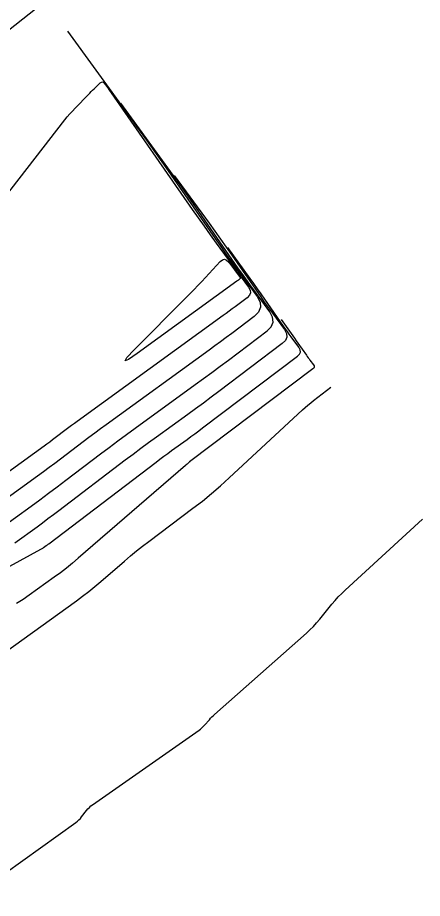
# Model space of a CAD drawing. Extents: x 1768942 to 1774819, y 723037 to 732099.
# Drawn here: x 1770966.3 to 1771003.8, y 726697.4 to 726779 of the extents above; entities that cross this region are included whole.
import ezdxf

# ---------------------------------------------------------------- set-up
doc = ezdxf.new("R2010")
doc.units = 0
doc.layers.add('R_Contours', color=7, linetype='Continuous')

msp = doc.modelspace()

# ---------------------------------------------------------------- linework, layer by layer
at = {"layer": 'R_Contours'}
for points in [[(1770951.7, 726766.991), (1770968.687, 726780.41)], [(1770970.902, 726777.745), (1770976.39, 726770.191), (1770977.301, 726768.93), (1770978.206, 726767.663), (1770979.104, 726766.393), (1770979.996, 726765.117), (1770984.569, 726758.537), (1770985.025, 726757.886), (1770985.484, 726757.239), (1770985.947, 726756.594), (1770986.415, 726755.952), (1770988.462, 726753.158), (1770988.733, 726752.649), (1770988.779, 726752.174), (1770988.598, 726751.732), (1770988.192, 726751.324), (1770986.114, 726749.756), (1770985.593, 726749.365), (1770985.071, 726748.977), (1770984.547, 726748.591), (1770984.021, 726748.208), (1770974.493, 726741.293), (1770973.958, 726740.903), (1770973.426, 726740.51), (1770972.896, 726740.114), (1770972.368, 726739.714), (1770970.262, 726738.112), (1770969.734, 726737.713), (1770969.204, 726737.317), (1770968.672, 726736.924), (1770968.137, 726736.534), (1770958.998, 726729.91)], [(1770964.381, 726761.483), (1770970.664, 726769.53), (1770970.888, 726769.809), (1770971.119, 726770.082), (1770971.358, 726770.348), (1770971.603, 726770.609), (1770972.846, 726771.89), (1770972.972, 726772.02), (1770973.1, 726772.149), (1770973.229, 726772.276), (1770973.359, 726772.403), (1770973.942, 726772.968), (1770974.039, 726773.038), (1770974.131, 726773.056), (1770974.219, 726773.023), (1770974.303, 726772.937), (1770974.627, 726772.49), (1770974.708, 726772.378), (1770974.788, 726772.266), (1770974.868, 726772.153), (1770974.947, 726772.04), (1770982.454, 726761.24), (1770983.004, 726760.455), (1770983.558, 726759.673), (1770984.117, 726758.894), (1770984.682, 726758.119), (1770987.671, 726754.039), (1770987.816, 726753.768), (1770987.84, 726753.515), (1770987.744, 726753.28), (1770987.527, 726753.062), (1770986.421, 726752.227), (1770986.144, 726752.019), (1770985.866, 726751.813), (1770985.587, 726751.607), (1770985.307, 726751.403), (1770971.805, 726741.605), (1770971.548, 726741.418), (1770971.291, 726741.228), (1770971.036, 726741.037), (1770970.782, 726740.845), (1770969.768, 726740.074), (1770969.514, 726739.881), (1770969.259, 726739.691), (1770969.003, 726739.502), (1770968.745, 726739.314), (1770954.836, 726729.234)], [(1770963.159, 726730.586), (1770967.529, 726733.754), (1770968.341, 726734.346), (1770969.149, 726734.942), (1770969.954, 726735.544), (1770970.756, 726736.15), (1770973.954, 726738.584), (1770974.756, 726739.19), (1770975.56, 726739.791), (1770976.369, 726740.388), (1770977.18, 726740.981), (1770982.736, 726745.012), (1770983.508, 726745.575), (1770984.277, 726746.141), (1770985.043, 726746.711), (1770985.807, 726747.285), (1770989.376, 726749.977), (1770989.769, 726750.373), (1770989.944, 726750.8), (1770989.899, 726751.26), (1770989.637, 726751.752), (1770988.148, 726753.784), (1770987.777, 726754.293), (1770987.41, 726754.805), (1770987.046, 726755.318), (1770986.685, 726755.834), (1770983.057, 726761.052), (1770982.35, 726762.064), (1770981.638, 726763.072), (1770980.921, 726764.076), (1770980.198, 726765.076), (1770975.846, 726771.067)], [(1770980.79, 726764.388), (1770984.006, 726759.961), (1770984.54, 726759.222), (1770985.071, 726758.48), (1770985.597, 726757.735), (1770986.119, 726756.988), (1770988.8, 726753.132), (1770989.066, 726752.75), (1770989.336, 726752.371), (1770989.607, 726751.993), (1770989.881, 726751.617), (1770990.981, 726750.115), (1770991.175, 726749.751), (1770991.208, 726749.412), (1770991.079, 726749.096), (1770990.788, 726748.803), (1770984.92, 726744.376), (1770984.203, 726743.838), (1770983.484, 726743.303), (1770982.762, 726742.772), (1770982.038, 726742.244), (1770979.137, 726740.138), (1770978.413, 726739.61), (1770977.692, 726739.077), (1770976.974, 726738.541), (1770976.259, 726738), (1770970.108, 726733.319), (1770969.605, 726732.939), (1770969.1, 726732.561), (1770968.592, 726732.187), (1770968.082, 726731.815), (1770966.039, 726730.334)], [(1770956.242, 726723.091), (1770968.426, 726729.748), (1770968.492, 726729.786), (1770968.557, 726729.825), (1770968.62, 726729.867), (1770968.682, 726729.91), (1770968.929, 726730.089), (1770968.99, 726730.134), (1770969.051, 726730.179), (1770969.112, 726730.224), (1770969.173, 726730.27), (1770979.11, 726737.832), (1770979.465, 726738.1), (1770979.821, 726738.366), (1770980.179, 726738.63), (1770980.538, 726738.892), (1770981.977, 726739.937), (1770982.336, 726740.198), (1770982.694, 726740.462), (1770983.05, 726740.727), (1770983.406, 726740.994), (1770992.201, 726747.63), (1770992.389, 726747.819), (1770992.472, 726748.023), (1770992.451, 726748.243), (1770992.326, 726748.478), (1770991.614, 726749.449), (1770991.437, 726749.692), (1770991.261, 726749.937), (1770991.087, 726750.182), (1770990.915, 726750.429), (1770989.181, 726752.923), (1770988.843, 726753.406), (1770988.503, 726753.888), (1770988.16, 726754.368), (1770987.815, 726754.846), (1770985.735, 726757.709)], [(1770990.679, 726751.03), (1770991.623, 726749.731), (1770991.78, 726749.514), (1770991.935, 726749.296), (1770992.09, 726749.078), (1770992.243, 726748.858), (1770993.03, 726747.726), (1770993.108, 726747.614), (1770993.187, 726747.503), (1770993.267, 726747.392), (1770993.347, 726747.282), (1770993.67, 726746.841), (1770993.727, 726746.734), (1770993.737, 726746.634), (1770993.699, 726746.542), (1770993.614, 726746.456), (1770982.215, 726737.856), (1770982.188, 726737.835), (1770982.16, 726737.813), (1770982.134, 726737.79), (1770982.108, 726737.766), (1770981.978, 726737.646), (1770981.966, 726737.634), (1770981.953, 726737.623), (1770981.939, 726737.612), (1770981.926, 726737.602), (1770981.87, 726737.56), (1770981.857, 726737.55), (1770981.843, 726737.539), (1770981.83, 726737.528), (1770981.817, 726737.517), (1770971.902, 726728.916), (1770971.361, 726728.457), (1770970.81, 726728.011), (1770970.248, 726727.578), (1770969.677, 726727.157), (1770967.371, 726725.5), (1770966.787, 726725.098), (1770966.188, 726724.72)], [(1770963.575, 726719.122), (1770971.724, 726724.978), (1770972.306, 726725.407), (1770972.878, 726725.849), (1770973.44, 726726.303), (1770973.991, 726726.771), (1770976.176, 726728.666), (1770976.727, 726729.135), (1770977.285, 726729.594), (1770977.852, 726730.043), (1770978.426, 726730.482), (1770982.524, 726733.554), (1770983.39, 726734.222), (1770984.238, 726734.912), (1770985.068, 726735.625), (1770985.878, 726736.359), (1770992.656, 726742.667), (1770992.905, 726742.893), (1770993.16, 726743.113), (1770993.419, 726743.326), (1770993.684, 726743.534), (1770995.289, 726744.76)], [(1770961.828, 726697.411), (1770971.673, 726704.435), (1770971.823, 726704.55), (1770971.963, 726704.676), (1770972.094, 726704.812), (1770972.214, 726704.958), (1770972.677, 726705.564), (1770972.797, 726705.71), (1770972.928, 726705.845), (1770973.069, 726705.97), (1770973.22, 726706.084), (1770983.089, 726712.993), (1770983.226, 726713.095), (1770983.355, 726713.205), (1770983.478, 726713.323), (1770983.594, 726713.448), (1770984.042, 726713.967), (1770984.156, 726714.094), (1770984.275, 726714.218), (1770984.397, 726714.337), (1770984.523, 726714.453), (1770993.024, 726721.972), (1770993.354, 726722.276), (1770993.67, 726722.593), (1770993.972, 726722.923), (1770994.261, 726723.266), (1770995.389, 726724.664), (1770995.677, 726725.008), (1770995.977, 726725.34), (1770996.29, 726725.661), (1770996.614, 726725.971), (1771003.759, 726732.553)]]:
    msp.add_lwpolyline(points, dxfattribs=at)
msp.add_lwpolyline([(1770986.898, 726754.887), (1770986.901, 726754.856), (1770986.889, 726754.827), (1770986.863, 726754.801), (1770986.728, 726754.699), (1770986.694, 726754.673), (1770986.66, 726754.648), (1770986.626, 726754.623), (1770986.592, 726754.598), (1770977.363, 726747.901), (1770976.55, 726747.343), (1770976.233, 726747.211), (1770976.412, 726747.504), (1770977.088, 726748.222), (1770981.896, 726753.065), (1770982.261, 726753.436), (1770982.623, 726753.81), (1770982.982, 726754.187), (1770983.337, 726754.568), (1770985.037, 726756.402), (1770985.245, 726756.571), (1770985.446, 726756.619), (1770985.64, 726756.548), (1770985.827, 726756.357), (1770986.88, 726754.92)], close=True, dxfattribs=at)

doc.saveas('drawing.dxf')
